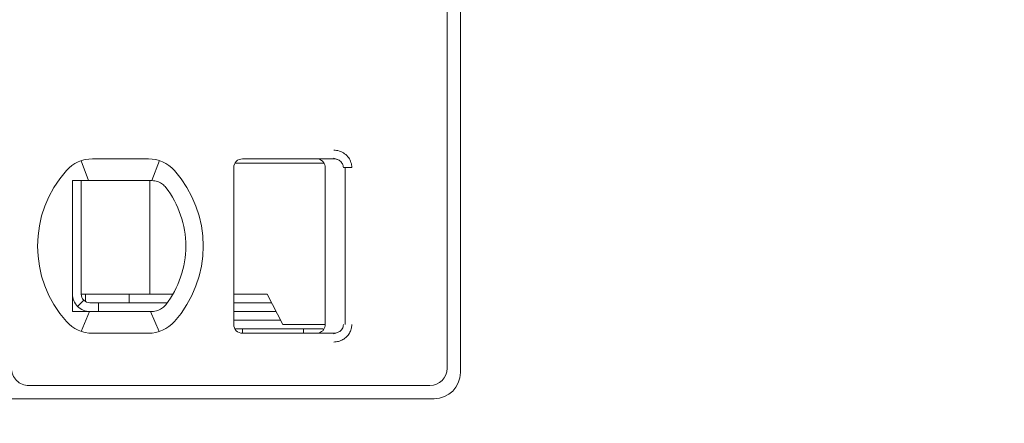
# Model space of a CAD drawing. Header units: millimetres. Extents: x -1114 to 1396, y -630 to 631.
# Tile 491 of 656: x 447.25 to 458.54, y -180.24 to -175.62. Entities that reach past the tile are written whole.
import ezdxf

# ---------------------------------------------------------------- set-up
doc = ezdxf.new("R2010")
doc.units = ezdxf.units.MM
doc.header["$MEASUREMENT"] = 0

msp = doc.modelspace()

# ---------------------------------------------------------------- linework, layer by layer
at = {"lineweight": 18}
for points, knots in [([(1038.9843, -629.7647), (1038.9843, -629.7647), (-1111.4882, -629.7647), (-1111.4882, -629.7647), (-1111.4882, -629.7647), (-1111.4882, -629.7647), (-1111.4882, 630.7883), (-1111.4882, 630.7883), (-1111.4882, 630.7883), (-1111.4882, 630.7883), (1038.9843, 630.7883), (1038.9843, 630.7883)], [0, 0, 0, 0, 0.3333333, 0.3333333, 0.3333333, 0.3333333, 0.6666667, 0.6666667, 0.6666667, 0.6666667, 1, 1, 1, 1]), ([(449.8038, -177.2116), (449.7772, -177.2116), (449.7518, -177.2222), (449.733, -177.2409), (449.733, -177.2409), (449.7143, -177.2597), (449.7038, -177.2851), (449.7038, -177.3116)], [0, 0, 0, 0, 0.5, 0.5, 0.5, 0.5, 1, 1, 1, 1]), ([(449.8038, -177.2116), (449.7772, -177.2116), (449.7518, -177.2222), (449.733, -177.2409), (449.733, -177.2409), (449.7143, -177.2597), (449.7038, -177.2851), (449.7038, -177.3116)], [0, 0, 0, 0, 0.5, 0.5, 0.5, 0.5, 1, 1, 1, 1]), ([(450.6538, -177.2116), (450.6643, -177.2116), (450.6748, -177.2133), (450.6847, -177.2166), (450.6847, -177.2166), (450.6947, -177.2198), (450.7042, -177.2247), (450.7126, -177.2308), (450.7126, -177.2308), (450.7211, -177.237), (450.7286, -177.2445), (450.7347, -177.2529), (450.7347, -177.2529), (450.7409, -177.2614), (450.7457, -177.2709), (450.7489, -177.2809), (450.7489, -177.2809), (450.7521, -177.2908), (450.7538, -177.3012), (450.7538, -177.3116)], [0, 0, 0, 0, 0.2, 0.2, 0.2, 0.2, 0.4, 0.4, 0.4, 0.4, 0.6, 0.6, 0.6, 0.6, 0.8, 0.8, 0.8, 0.8, 1, 1, 1, 1]), ([(450.8512, -177.1116), (450.8732, -177.1115), (450.8944, -177.1147), (450.9155, -177.1215), (450.9155, -177.1215), (450.9366, -177.1283), (450.9576, -177.1386), (450.9762, -177.1522), (450.9762, -177.1522), (450.9947, -177.1658), (451.0108, -177.1828), (451.023, -177.2), (451.023, -177.2), (451.0352, -177.2172), (451.0435, -177.2347), (451.0492, -177.2533), (451.0492, -177.2533), (451.055, -177.2718), (451.0581, -177.2913), (451.0582, -177.3116)], [0, 0, 0, 0, 0.2, 0.2, 0.2, 0.2, 0.4, 0.4, 0.4, 0.4, 0.6, 0.6, 0.6, 0.6, 0.8, 0.8, 0.8, 0.8, 1, 1, 1, 1]), ([(450.8512, -177.2116), (450.8599, -177.2116), (450.8687, -177.2126), (450.8772, -177.2145), (450.8772, -177.2145), (450.8855, -177.2163), (450.8937, -177.219), (450.9014, -177.2226), (450.9014, -177.2226), (450.909, -177.2261), (450.9162, -177.2304), (450.9227, -177.2354), (450.9227, -177.2354), (450.9289, -177.2402), (450.9345, -177.2456), (450.9395, -177.2515), (450.9395, -177.2515), (450.944, -177.257), (450.9479, -177.2629), (450.9512, -177.2691), (450.9512, -177.2691), (450.9544, -177.2753), (450.9569, -177.2819), (450.9587, -177.2887), (450.9587, -177.2887), (450.9607, -177.2962), (450.9617, -177.3039), (450.9617, -177.3116)], [0, 0, 0, 0, 0.1428571, 0.1428571, 0.1428571, 0.1428571, 0.2857143, 0.2857143, 0.2857143, 0.2857143, 0.4285714, 0.4285714, 0.4285714, 0.4285714, 0.5714286, 0.5714286, 0.5714286, 0.5714286, 0.7142857, 0.7142857, 0.7142857, 0.7142857, 0.8571429, 0.8571429, 0.8571429, 0.8571429, 1, 1, 1, 1]), ([(447.8538, -177.4616), (447.8605, -177.4616), (447.8673, -177.4616), (447.8741, -177.4616), (447.8741, -177.4616), (447.8809, -177.4616), (447.8878, -177.4616), (447.8946, -177.4616), (447.8946, -177.4616), (447.9015, -177.4616), (447.9083, -177.4616), (447.9152, -177.4616)], [0, 0, 0, 0, 0.3333333, 0.3333333, 0.3333333, 0.3333333, 0.6666667, 0.6666667, 0.6666667, 0.6666667, 1, 1, 1, 1]), ([(447.8538, -177.4616), (447.8538, -177.5126), (447.8538, -177.5651), (447.8538, -177.62), (447.8538, -177.62), (447.8538, -177.6475), (447.8538, -177.6756), (447.8538, -177.7045), (447.8538, -177.7045), (447.8538, -177.719), (447.8538, -177.7336), (447.8538, -177.7486), (447.8538, -177.7486), (447.8538, -177.7635), (447.8538, -177.7787), (447.8538, -177.794), (447.8538, -177.794), (447.8538, -177.8248), (447.8538, -177.8564), (447.8538, -177.8891), (447.8538, -177.8891), (447.8538, -177.9218), (447.8538, -177.9556), (447.8538, -177.9909), (447.8538, -177.9909), (447.8538, -178.0086), (447.8538, -178.0266), (447.8538, -178.0447), (447.8538, -178.0447), (447.8538, -178.0628), (447.8538, -178.081), (447.8538, -178.0995), (447.8538, -178.0995), (447.8538, -178.1181), (447.8538, -178.1368), (447.8538, -178.1557), (447.8538, -178.1557), (447.8538, -178.1747), (447.8538, -178.194), (447.8538, -178.213), (447.8538, -178.213), (447.8538, -178.251), (447.8538, -178.2886), (447.8538, -178.3256), (447.8538, -178.3256), (447.8538, -178.3349), (447.8538, -178.3441), (447.8538, -178.3534), (447.8538, -178.3534), (447.8538, -178.3626), (447.8538, -178.3718), (447.8538, -178.3809), (447.8538, -178.3809), (447.8538, -178.3991), (447.8538, -178.4169), (447.8538, -178.4344), (447.8538, -178.4344), (447.8538, -178.4693), (447.8538, -178.503), (447.8538, -178.5356), (447.8538, -178.5356), (447.8538, -178.552), (447.8538, -178.568), (447.8538, -178.5839), (447.8538, -178.5839), (447.8538, -178.5998), (447.8538, -178.6154), (447.8538, -178.6307), (447.8538, -178.6307), (447.8538, -178.6614), (447.8538, -178.691), (447.8538, -178.7198), (447.8538, -178.7198), (447.8538, -178.7485), (447.8538, -178.7765), (447.8538, -178.8038), (447.8538, -178.8038), (447.8538, -178.8585), (447.8538, -178.9108), (447.8538, -178.9616)], [0, 0, 0, 0, 0.05, 0.05, 0.05, 0.05, 0.1, 0.1, 0.1, 0.1, 0.15, 0.15, 0.15, 0.15, 0.2, 0.2, 0.2, 0.2, 0.25, 0.25, 0.25, 0.25, 0.3, 0.3, 0.3, 0.3, 0.35, 0.35, 0.35, 0.35, 0.4, 0.4, 0.4, 0.4, 0.45, 0.45, 0.45, 0.45, 0.5, 0.5, 0.5, 0.5, 0.55, 0.55, 0.55, 0.55, 0.6, 0.6, 0.6, 0.6, 0.65, 0.65, 0.65, 0.65, 0.7, 0.7, 0.7, 0.7, 0.75, 0.75, 0.75, 0.75, 0.8, 0.8, 0.8, 0.8, 0.85, 0.85, 0.85, 0.85, 0.9, 0.9, 0.9, 0.9, 0.95, 0.95, 0.95, 0.95, 1, 1, 1, 1]), ([(448.0829, -177.4616), (448.0778, -177.4616), (448.0726, -177.4616), (448.0673, -177.4616), (448.0673, -177.4616), (448.0621, -177.4616), (448.0568, -177.4616), (448.0513, -177.4616), (448.0513, -177.4616), (448.0459, -177.4616), (448.0404, -177.4616), (448.0348, -177.4616), (448.0348, -177.4616), (448.0291, -177.4616), (448.0233, -177.4616), (448.0174, -177.4616), (448.0174, -177.4616), (448.0114, -177.4616), (448.0052, -177.4616), (447.999, -177.4616), (447.999, -177.4616), (447.9927, -177.4616), (447.9863, -177.4616), (447.9797, -177.4616), (447.9797, -177.4616), (447.9731, -177.4616), (447.9663, -177.4616), (447.9594, -177.4616), (447.9594, -177.4616), (447.9524, -177.4616), (447.9453, -177.4616), (447.938, -177.4616), (447.938, -177.4616), (447.9306, -177.4616), (447.923, -177.4616), (447.9152, -177.4616)], [0, 0, 0, 0, 0.1111111, 0.1111111, 0.1111111, 0.1111111, 0.2222222, 0.2222222, 0.2222222, 0.2222222, 0.3333333, 0.3333333, 0.3333333, 0.3333333, 0.4444444, 0.4444444, 0.4444444, 0.4444444, 0.5555556, 0.5555556, 0.5555556, 0.5555556, 0.6666667, 0.6666667, 0.6666667, 0.6666667, 0.7777778, 0.7777778, 0.7777778, 0.7777778, 0.8888889, 0.8888889, 0.8888889, 0.8888889, 1, 1, 1, 1]), ([(448.7662, -177.4616), (448.7615, -177.4616), (448.7568, -177.4616), (448.7521, -177.4616), (448.7521, -177.4616), (448.7475, -177.4616), (448.7428, -177.4616), (448.7382, -177.4616), (448.7382, -177.4616), (448.7336, -177.4616), (448.7291, -177.4616), (448.7246, -177.4616)], [0, 0, 0, 0, 0.3333333, 0.3333333, 0.3333333, 0.3333333, 0.6666667, 0.6666667, 0.6666667, 0.6666667, 1, 1, 1, 1]), ([(448.8638, -177.4871), (448.8535, -177.4813), (448.8429, -177.4766), (448.832, -177.4728), (448.832, -177.4728), (448.8212, -177.469), (448.8102, -177.4662), (448.7992, -177.4644), (448.7992, -177.4644), (448.7882, -177.4625), (448.7771, -177.4616), (448.7662, -177.4616)], [0, 0, 0, 0, 0.3333333, 0.3333333, 0.3333333, 0.3333333, 0.6666667, 0.6666667, 0.6666667, 0.6666667, 1, 1, 1, 1]), ([(448.9245, -177.5394), (448.9192, -177.5326), (448.9134, -177.526), (448.9071, -177.5198), (448.9071, -177.5198), (448.9008, -177.5135), (448.894, -177.5076), (448.8867, -177.5021), (448.8867, -177.5021), (448.8795, -177.4966), (448.8718, -177.4916), (448.8638, -177.4871)], [0, 0, 0, 0, 0.3333333, 0.3333333, 0.3333333, 0.3333333, 0.6666667, 0.6666667, 0.6666667, 0.6666667, 1, 1, 1, 1]), ([(447.8538, -178.7616), (447.8538, -178.8147), (447.8748, -178.8656), (447.9123, -178.9031), (447.9123, -178.9031), (447.9498, -178.9406), (448.0007, -178.9616), (448.0538, -178.9616)], [0, 0, 0, 0, 0.5, 0.5, 0.5, 0.5, 1, 1, 1, 1]), ([(447.9538, -178.7616), (447.9538, -178.7882), (447.9643, -178.8136), (447.983, -178.8324), (447.983, -178.8324), (448.0018, -178.8511), (448.0272, -178.8616), (448.0538, -178.8616)], [0, 0, 0, 0, 0.5, 0.5, 0.5, 0.5, 1, 1, 1, 1]), ([(448.8638, -178.9362), (448.8721, -178.9315), (448.88, -178.9264), (448.8873, -178.9208), (448.8873, -178.9208), (448.8946, -178.9153), (448.9013, -178.9093), (448.9075, -178.9031), (448.9075, -178.9031), (448.9137, -178.8969), (448.9194, -178.8905), (448.9245, -178.8839)], [0, 0, 0, 0, 0.3333333, 0.3333333, 0.3333333, 0.3333333, 0.6666667, 0.6666667, 0.6666667, 0.6666667, 1, 1, 1, 1]), ([(447.8538, -178.9616), (447.8606, -178.9616), (447.8675, -178.9616), (447.8744, -178.9616), (447.8744, -178.9616), (447.8812, -178.9616), (447.888, -178.9616), (447.8948, -178.9616), (447.8948, -178.9616), (447.9017, -178.9616), (447.9085, -178.9616), (447.9152, -178.9616)], [0, 0, 0, 0, 0.3333333, 0.3333333, 0.3333333, 0.3333333, 0.6666667, 0.6666667, 0.6666667, 0.6666667, 1, 1, 1, 1]), ([(447.9152, -178.9616), (447.923, -178.9616), (447.9306, -178.9616), (447.938, -178.9616), (447.938, -178.9616), (447.9453, -178.9616), (447.9524, -178.9616), (447.9594, -178.9616), (447.9594, -178.9616), (447.9663, -178.9616), (447.9731, -178.9616), (447.9797, -178.9616), (447.9797, -178.9616), (447.9863, -178.9616), (447.9927, -178.9616), (447.999, -178.9616), (447.999, -178.9616), (448.0052, -178.9616), (448.0114, -178.9616), (448.0173, -178.9616), (448.0173, -178.9616), (448.0233, -178.9616), (448.0291, -178.9616), (448.0348, -178.9616), (448.0348, -178.9616), (448.0404, -178.9616), (448.0459, -178.9616), (448.0513, -178.9616), (448.0513, -178.9616), (448.0567, -178.9616), (448.062, -178.9616), (448.0673, -178.9616), (448.0673, -178.9616), (448.0726, -178.9616), (448.0778, -178.9616), (448.0829, -178.9616)], [0, 0, 0, 0, 0.1111111, 0.1111111, 0.1111111, 0.1111111, 0.2222222, 0.2222222, 0.2222222, 0.2222222, 0.3333333, 0.3333333, 0.3333333, 0.3333333, 0.4444444, 0.4444444, 0.4444444, 0.4444444, 0.5555556, 0.5555556, 0.5555556, 0.5555556, 0.6666667, 0.6666667, 0.6666667, 0.6666667, 0.7777778, 0.7777778, 0.7777778, 0.7777778, 0.8888889, 0.8888889, 0.8888889, 0.8888889, 1, 1, 1, 1]), ([(448.7246, -178.9616), (448.7291, -178.9616), (448.7336, -178.9616), (448.7382, -178.9616), (448.7382, -178.9616), (448.7428, -178.9616), (448.7475, -178.9616), (448.7521, -178.9616), (448.7521, -178.9616), (448.7568, -178.9616), (448.7615, -178.9616), (448.7662, -178.9616)], [0, 0, 0, 0, 0.3333333, 0.3333333, 0.3333333, 0.3333333, 0.6666667, 0.6666667, 0.6666667, 0.6666667, 1, 1, 1, 1]), ([(448.8638, -178.9362), (448.8537, -178.9418), (448.8432, -178.9466), (448.8325, -178.9503), (448.8325, -178.9503), (448.8217, -178.9541), (448.8108, -178.9569), (448.7997, -178.9588), (448.7997, -178.9588), (448.7886, -178.9607), (448.7774, -178.9616), (448.7662, -178.9616)], [0, 0, 0, 0, 0.3333333, 0.3333333, 0.3333333, 0.3333333, 0.6666667, 0.6666667, 0.6666667, 0.6666667, 1, 1, 1, 1]), ([(449.7038, -179.1116), (449.7038, -179.1382), (449.7143, -179.1636), (449.733, -179.1824), (449.733, -179.1824), (449.7518, -179.2011), (449.7772, -179.2116), (449.8038, -179.2116)], [0, 0, 0, 0, 0.5, 0.5, 0.5, 0.5, 1, 1, 1, 1]), ([(449.7038, -179.1116), (449.7038, -179.1382), (449.7143, -179.1636), (449.733, -179.1824), (449.733, -179.1824), (449.7518, -179.2011), (449.7772, -179.2116), (449.8038, -179.2116)], [0, 0, 0, 0, 0.5, 0.5, 0.5, 0.5, 1, 1, 1, 1]), ([(450.7538, -179.1116), (450.7538, -179.1221), (450.7521, -179.1325), (450.7489, -179.1425), (450.7489, -179.1425), (450.7457, -179.1524), (450.7409, -179.1619), (450.7347, -179.1703), (450.7347, -179.1703), (450.7286, -179.1788), (450.7212, -179.1863), (450.7127, -179.1924), (450.7127, -179.1924), (450.7043, -179.1986), (450.6948, -179.2034), (450.6849, -179.2067), (450.6849, -179.2067), (450.6749, -179.21), (450.6643, -179.2116), (450.6538, -179.2116)], [0, 0, 0, 0, 0.2, 0.2, 0.2, 0.2, 0.4, 0.4, 0.4, 0.4, 0.6, 0.6, 0.6, 0.6, 0.8, 0.8, 0.8, 0.8, 1, 1, 1, 1]), ([(450.9617, -179.1116), (450.9617, -179.1201), (450.9605, -179.1286), (450.9581, -179.1368), (450.9581, -179.1368), (450.9557, -179.145), (450.9523, -179.1529), (450.9478, -179.1602), (450.9478, -179.1602), (450.9432, -179.1676), (450.9376, -179.1745), (450.9311, -179.1806), (450.9311, -179.1806), (450.9245, -179.1869), (450.9171, -179.1924), (450.909, -179.1968), (450.909, -179.1968), (450.9005, -179.2016), (450.8912, -179.2053), (450.8817, -179.2078), (450.8817, -179.2078), (450.8717, -179.2103), (450.8614, -179.2116), (450.8512, -179.2116)], [0, 0, 0, 0, 0.1666667, 0.1666667, 0.1666667, 0.1666667, 0.3333333, 0.3333333, 0.3333333, 0.3333333, 0.5, 0.5, 0.5, 0.5, 0.6666667, 0.6666667, 0.6666667, 0.6666667, 0.8333333, 0.8333333, 0.8333333, 0.8333333, 1, 1, 1, 1]), ([(451.0582, -179.1116), (451.0582, -179.129), (451.056, -179.1458), (451.0515, -179.1624), (451.0515, -179.1624), (451.0469, -179.1789), (451.0401, -179.1952), (451.0313, -179.2103), (451.0313, -179.2103), (451.0225, -179.2255), (451.0117, -179.2393), (450.9988, -179.2519), (450.9988, -179.2519), (450.986, -179.2644), (450.9711, -179.2755), (450.9554, -179.2845), (450.9554, -179.2845), (450.9397, -179.2934), (450.9232, -179.3), (450.9059, -179.3046), (450.9059, -179.3046), (450.8885, -179.3091), (450.8703, -179.3115), (450.8512, -179.3116)], [0, 0, 0, 0, 0.1666667, 0.1666667, 0.1666667, 0.1666667, 0.3333333, 0.3333333, 0.3333333, 0.3333333, 0.5, 0.5, 0.5, 0.5, 0.6666667, 0.6666667, 0.6666667, 0.6666667, 0.8333333, 0.8333333, 0.8333333, 0.8333333, 1, 1, 1, 1]), ([(447.1538, -179.6116), (447.1538, -179.6647), (447.1748, -179.7156), (447.2123, -179.7531), (447.2123, -179.7531), (447.2498, -179.7906), (447.3007, -179.8116), (447.3538, -179.8116)], [0, 0, 0, 0, 0.5, 0.5, 0.5, 0.5, 1, 1, 1, 1])]:
    msp.add_open_spline(points, degree=3, knots=knots, dxfattribs=at)
for points in [[(452.1538, -169.1916), (452.1538, -169.1916), (452.1538, -179.6116), (452.1538, -179.6116)], [(452.3038, -169.1416), (452.3038, -169.1416), (452.3038, -179.6616), (452.3038, -179.6616)], [(448.0829, -177.2116), (447.9691, -177.2116), (447.8607, -177.2601), (447.7848, -177.345)], [(448.0829, -177.2116), (447.9691, -177.2116), (447.8607, -177.2601), (447.7848, -177.345)], [(448.0829, -177.2116), (448.0829, -177.2116), (448.7246, -177.2116), (448.7246, -177.2116)], [(448.0829, -177.2116), (448.0829, -177.2116), (448.7246, -177.2116), (448.7246, -177.2116)], [(449.0227, -177.345), (448.9468, -177.2601), (448.8384, -177.2116), (448.7246, -177.2116)], [(449.0227, -177.345), (448.9468, -177.2601), (448.8384, -177.2116), (448.7246, -177.2116)], [(449.8038, -177.2116), (449.8038, -177.2116), (450.8512, -177.2116), (450.8512, -177.2116)], [(449.8038, -177.2116), (449.8038, -177.2116), (450.8512, -177.2116), (450.8512, -177.2116)], [(450.8512, -177.2116), (450.8512, -177.2116), (450.6537, -177.2116), (450.6537, -177.2116)], [(450.8501, -177.2047), (450.8501, -177.2047), (450.8938, -177.2195), (450.8938, -177.2195)], [(447.9522, -177.2336), (447.9522, -177.2336), (448.0367, -177.4616), (448.0367, -177.4616)], [(448.851, -177.2321), (448.851, -177.2321), (448.7654, -177.4616), (448.7654, -177.4616)], [(449.7038, -179.1116), (449.7038, -179.1116), (449.7038, -177.3116), (449.7038, -177.3116)], [(449.7038, -179.1116), (449.7038, -179.1116), (449.7038, -177.3116), (449.7038, -177.3116)], [(450.3846, -177.2616), (450.3846, -177.2616), (449.7171, -177.2616), (449.7171, -177.2616)], [(450.7339, -177.2616), (450.7339, -177.2616), (450.3846, -177.2616), (450.3846, -177.2616)], [(450.7538, -179.1116), (450.7538, -179.1116), (450.7538, -177.3116), (450.7538, -177.3116)], [(450.9617, -177.3116), (450.9617, -177.3116), (451.0582, -177.3116), (451.0582, -177.3116)], [(450.9815, -179.1116), (450.9815, -179.1116), (450.9815, -177.3116), (450.9815, -177.3116)], [(447.7848, -177.345), (447.3434, -177.8385), (447.3434, -178.5848), (447.7848, -179.0783)], [(447.7848, -177.345), (447.3434, -177.8385), (447.3434, -178.5848), (447.7848, -179.0783)], [(449.0227, -179.0783), (449.4641, -178.5848), (449.4641, -177.8385), (449.0227, -177.345)], [(449.0227, -179.0783), (449.4641, -178.5848), (449.4641, -177.8385), (449.0227, -177.345)], [(447.9538, -177.4617), (447.9538, -177.4617), (447.9538, -178.7616), (447.9538, -178.7616)], [(448.7246, -177.4616), (448.7246, -177.4616), (448.0829, -177.4616), (448.0829, -177.4616)], [(448.7428, -177.4617), (448.7428, -177.4617), (448.7428, -178.7616), (448.7428, -178.7616)], [(449.1538, -178.2116), (449.1538, -177.9684), (449.0731, -177.732), (448.9245, -177.5394)], [(448.9245, -178.8839), (449.0731, -178.6913), (449.1538, -178.4549), (449.1538, -178.2117)], [(447.9538, -178.7616), (447.9538, -178.7616), (448.7133, -178.7616), (448.7133, -178.7616)], [(448.0038, -178.8482), (448.0038, -178.8482), (448.0038, -178.7616), (448.0038, -178.7616)], [(448.5038, -178.8616), (448.5038, -178.8616), (448.5038, -178.7616), (448.5038, -178.7616)], [(448.7133, -178.7616), (448.7133, -178.7616), (448.7641, -178.7616), (448.7641, -178.7616)], [(449.0064, -178.7616), (449.0064, -178.7616), (448.7641, -178.7616), (448.7641, -178.7616)], [(450.0881, -178.7616), (450.0881, -178.7616), (449.7038, -178.7616), (449.7038, -178.7616)], [(450.2686, -179.1116), (450.2686, -179.1116), (450.0881, -178.7616), (450.0881, -178.7616)], [(447.983, -178.8324), (447.983, -178.8324), (447.9123, -178.9031), (447.9123, -178.9031)], [(448.1538, -178.8616), (448.1538, -178.8616), (448.0538, -178.8616), (448.0538, -178.8616)], [(448.1538, -178.8616), (448.1538, -178.8616), (448.9412, -178.8616), (448.9412, -178.8616)], [(448.1538, -178.8616), (448.1538, -178.8616), (448.1538, -178.9616), (448.1538, -178.9616)], [(449.7038, -178.8616), (449.7038, -178.8616), (450.1397, -178.8616), (450.1397, -178.8616)], [(447.9532, -179.19), (447.9532, -179.19), (448.0506, -178.9617), (448.0506, -178.9617)], [(448.0829, -178.9616), (448.0829, -178.9616), (448.7246, -178.9616), (448.7246, -178.9616)], [(448.7476, -178.9616), (448.7476, -178.9616), (448.8488, -179.1919), (448.8488, -179.1919)], [(450.1912, -178.9616), (450.1912, -178.9616), (449.7038, -178.9616), (449.7038, -178.9616)], [(447.7848, -179.0783), (447.8607, -179.1632), (447.9691, -179.2116), (448.0829, -179.2116)], [(447.7848, -179.0783), (447.8607, -179.1632), (447.9691, -179.2116), (448.0829, -179.2116)], [(448.7246, -179.2116), (448.8384, -179.2116), (448.9468, -179.1632), (449.0227, -179.0783)], [(448.7246, -179.2116), (448.8384, -179.2116), (448.9468, -179.1632), (449.0227, -179.0783)], [(450.2428, -179.0616), (450.2428, -179.0616), (449.7038, -179.0616), (449.7038, -179.0616)], [(450.2686, -179.1116), (450.2686, -179.1116), (450.3846, -179.1116), (450.3846, -179.1116)], [(450.3846, -179.1116), (450.3846, -179.1116), (450.7472, -179.1116), (450.7472, -179.1116)], [(448.0829, -179.2116), (448.0829, -179.2116), (448.7246, -179.2116), (448.7246, -179.2116)], [(448.7246, -179.2116), (448.7246, -179.2116), (448.0829, -179.2116), (448.0829, -179.2116)], [(450.7303, -179.1616), (450.7303, -179.1616), (449.7172, -179.1616), (449.7172, -179.1616)], [(449.8038, -179.2116), (449.8038, -179.2116), (449.8038, -179.1616), (449.8038, -179.1616)], [(449.8038, -179.2116), (449.8038, -179.2116), (450.8512, -179.2116), (450.8512, -179.2116)], [(449.8038, -179.2116), (449.8038, -179.2116), (450.8512, -179.2116), (450.8512, -179.2116)], [(450.5038, -179.1616), (450.5038, -179.1616), (450.5038, -179.2116), (450.5038, -179.2116)], [(450.8734, -179.2096), (450.8734, -179.2096), (450.8501, -179.2186), (450.8501, -179.2186)], [(450.8512, -179.2185), (450.8512, -179.2185), (450.8512, -179.2116), (450.8512, -179.2116)], [(451.9538, -179.8116), (452.0642, -179.8116), (452.1538, -179.7221), (452.1538, -179.6116)], [(452.0038, -179.9616), (452.1694, -179.9616), (452.3038, -179.8273), (452.3038, -179.6616)], [(447.3538, -179.8116), (447.3538, -179.8116), (451.9538, -179.8116), (451.9538, -179.8116)], [(452.0038, -179.9616), (452.0038, -179.9616), (412.3038, -179.9616), (412.3038, -179.9616)]]:
    msp.add_open_spline(points, degree=3, dxfattribs=at)

doc.saveas('drawing.dxf')
